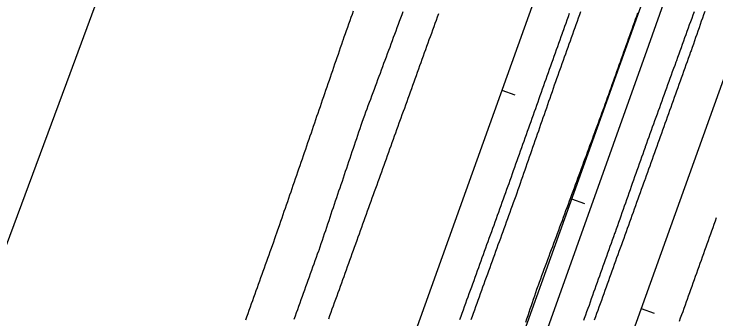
# Model space of a CAD drawing. Extents: x 1901471 to 1963503, y 756461 to 799997.
# Drawn here: x 1940601.1 to 1940803.7, y 780031 to 780119.1 of the extents above; entities that cross this region are included whole.
import ezdxf

# ---------------------------------------------------------------- set-up
doc = ezdxf.new("R2010")
doc.units = 0
for name, color, linetype in [('RD_EX_Fence_Other', 7, 'Continuous'), ('RD_EX_H2O', 7, 'Continuous'), ('RD_EX_Road', 7, 'Continuous'), ('RD_HC_Cl', 7, 'Continuous'), ('RD_HC_Data_Tic', 7, 'Continuous')]:
    doc.layers.add(name, color=color, linetype=linetype)

msp = doc.modelspace()

# ---------------------------------------------------------------- linework, layer by layer
at = {"layer": 'RD_EX_Fence_Other'}
for points in [[(1940463.44, 779884.65), (1940530.06, 779860.38), (1940544.99, 779898.87), (1940562.3, 779948.37), (1940578.74, 779995.77), (1940598.94, 780052.33), (1940617.25, 780101.9), (1940635.66, 780151.76), (1940654.93, 780203.49), (1940671.71, 780248.72), (1940688.69, 780295.64), (1940703.53, 780334.44), (1940717.17, 780373.29), (1940724.78, 780392.44), (1940733.98, 780418.89), (1940703.19, 780423.6), (1940659.56, 780429.98), (1940612.85, 780436.82)], [(1940682.24, 779824.66), (1940695.89, 779863.73), (1940722.93, 779939.21), (1940753.27, 780022.99), (1940784.33, 780110.09), (1940815, 780196.43), (1940838.75, 780262), (1940849.69, 780291.88)]]:
    msp.add_lwpolyline(points, dxfattribs=at)
at = {"layer": 'RD_EX_H2O'}
for points in [[(1940699, 780119.9), (1940698.67, 780118.95), (1940698.34, 780118.01), (1940698, 780117.07), (1940697.67, 780116.12), (1940697.33, 780115.18), (1940697, 780114.24), (1940696.67, 780113.3), (1940696.33, 780112.35), (1940696, 780111.41), (1940695.92, 780111.18), (1940695.59, 780110.24), (1940695.27, 780109.29), (1940694.94, 780108.35), (1940694.62, 780107.4), (1940694.29, 780106.46), (1940693.97, 780105.51), (1940693.64, 780104.56), (1940693.32, 780103.62), (1940692.99, 780102.67), (1940692.67, 780101.73), (1940692.34, 780100.78), (1940692.02, 780099.84), (1940691.69, 780098.89), (1940691.37, 780097.94), (1940691.04, 780097), (1940690.72, 780096.05), (1940690.39, 780095.11), (1940690.07, 780094.16), (1940689.74, 780093.22), (1940689.42, 780092.27), (1940689.09, 780091.33), (1940688.77, 780090.38), (1940688.44, 780089.43), (1940688.12, 780088.49), (1940687.79, 780087.54), (1940687.47, 780086.6), (1940687.14, 780085.65), (1940686.82, 780084.71), (1940686.49, 780083.76), (1940686.17, 780082.81), (1940685.84, 780081.87), (1940685.52, 780080.92), (1940685.19, 780079.98), (1940684.87, 780079.03), (1940684.54, 780078.09), (1940684.22, 780077.14), (1940683.89, 780076.2), (1940683.57, 780075.25), (1940683.24, 780074.3), (1940682.92, 780073.36), (1940682.59, 780072.41), (1940682.27, 780071.47), (1940681.94, 780070.52), (1940681.62, 780069.58), (1940681.29, 780068.63), (1940680.97, 780067.68), (1940680.64, 780066.74), (1940680.32, 780065.79), (1940679.99, 780064.85), (1940679.67, 780063.9), (1940679.34, 780062.96), (1940679.02, 780062.01), (1940678.69, 780061.07), (1940678.37, 780060.12), (1940678.04, 780059.17), (1940677.72, 780058.23), (1940677.07, 780056.34), (1940676.42, 780054.45), (1940676.32, 780054.18), (1940675.98, 780053.24), (1940675.31, 780051.35), (1940674.97, 780050.41), (1940674.63, 780049.47), (1940674.29, 780048.53), (1940673.96, 780047.59), (1940673.62, 780046.65), (1940673.28, 780045.71), (1940672.94, 780044.77), (1940672.61, 780043.82), (1940672.27, 780042.88), (1940671.93, 780041.94), (1940671.59, 780041), (1940671.26, 780040.06), (1940670.92, 780039.12), (1940670.58, 780038.18), (1940670.24, 780037.24), (1940669.91, 780036.3), (1940669.57, 780035.35), (1940669.23, 780034.41), (1940668.89, 780033.47), (1940668.56, 780032.53), (1940668.22, 780031.59), (1940667.88, 780030.65)], [(1940748.83, 780030.14), (1940749.16, 780031.08), (1940749.48, 780032.03), (1940749.8, 780032.98), (1940750.13, 780033.92), (1940750.45, 780034.87), (1940750.77, 780035.82), (1940751.1, 780036.76), (1940751.42, 780037.71), (1940751.74, 780038.65), (1940752.07, 780039.6), (1940752.39, 780040.55), (1940752.46, 780040.74), (1940752.8, 780041.68), (1940753.15, 780042.61), (1940753.5, 780043.55), (1940753.84, 780044.49), (1940754.19, 780045.43), (1940754.54, 780046.36), (1940754.88, 780047.3), (1940755.23, 780048.24), (1940755.58, 780049.18), (1940755.92, 780050.12), (1940756.27, 780051.05), (1940756.62, 780051.99), (1940756.97, 780052.93), (1940757.31, 780053.87), (1940757.66, 780054.81), (1940758.01, 780055.74), (1940758.35, 780056.68), (1940758.7, 780057.62), (1940759.05, 780058.56), (1940759.39, 780059.49), (1940759.74, 780060.43), (1940759.74, 780060.43), (1940760.09, 780061.37), (1940760.43, 780062.31), (1940760.78, 780063.25), (1940761.13, 780064.18), (1940761.48, 780065.12), (1940761.82, 780066.06), (1940762.17, 780067), (1940762.52, 780067.94), (1940762.86, 780068.87), (1940763.21, 780069.81), (1940763.56, 780070.75), (1940763.9, 780071.69), (1940764.25, 780072.63), (1940764.6, 780073.56), (1940764.94, 780074.5), (1940765.29, 780075.44), (1940765.64, 780076.38), (1940765.99, 780077.31), (1940766.33, 780078.25), (1940766.68, 780079.19), (1940767.03, 780080.13), (1940767.37, 780081.07), (1940767.72, 780082), (1940768.07, 780082.94), (1940768.41, 780083.88), (1940768.76, 780084.82), (1940769.11, 780085.76), (1940769.45, 780086.69), (1940769.8, 780087.63), (1940770.15, 780088.57), (1940770.5, 780089.51), (1940770.84, 780090.44), (1940771.19, 780091.38), (1940771.46, 780092.1), (1940771.79, 780093.05), (1940772.13, 780093.99), (1940772.46, 780094.93), (1940772.8, 780095.87), (1940773.14, 780096.81), (1940773.47, 780097.76), (1940773.81, 780098.7), (1940774.14, 780099.64), (1940774.48, 780100.58), (1940774.82, 780101.52), (1940775.15, 780102.46), (1940775.49, 780103.41), (1940775.83, 780104.35), (1940776.16, 780105.29), (1940776.5, 780106.23), (1940776.83, 780107.17), (1940777.17, 780108.12), (1940777.51, 780109.06), (1940777.84, 780110), (1940778.18, 780110.94), (1940778.51, 780111.88), (1940778.85, 780112.82), (1940779.19, 780113.77), (1940779.52, 780114.71), (1940779.86, 780115.65), (1940780.19, 780116.59), (1940780.53, 780117.53), (1940780.87, 780118.48), (1940781.2, 780119.42)]]:
    msp.add_lwpolyline(points, dxfattribs=at)
at = {"layer": 'RD_EX_Road'}
for points in [[(1940713.37, 780119.74), (1940713.02, 780118.81), (1940712.67, 780117.87), (1940712.32, 780116.93), (1940711.98, 780115.99), (1940711.63, 780115.06), (1940711.28, 780114.12), (1940710.93, 780113.18), (1940710.58, 780112.25), (1940710.23, 780111.31), (1940709.89, 780110.37), (1940709.54, 780109.43), (1940709.19, 780108.5), (1940708.84, 780107.56), (1940708.49, 780106.62), (1940708.15, 780105.68), (1940707.8, 780104.75), (1940707.45, 780103.81), (1940707.1, 780102.87), (1940706.75, 780101.93), (1940706.4, 780101), (1940706.06, 780100.06), (1940705.71, 780099.12), (1940705.36, 780098.18), (1940705.01, 780097.25), (1940704.66, 780096.31), (1940704.32, 780095.37), (1940703.97, 780094.43), (1940703.62, 780093.5), (1940703.27, 780092.56), (1940702.92, 780091.62), (1940702.57, 780090.69), (1940702.23, 780089.75), (1940701.88, 780088.81), (1940701.53, 780087.77), (1940701.21, 780086.83), (1940700.89, 780085.88), (1940700.57, 780084.93), (1940700.25, 780083.99), (1940699.93, 780083.04), (1940699.61, 780082.09), (1940699.29, 780081.14), (1940698.97, 780080.2), (1940698.65, 780079.25), (1940698.33, 780078.3), (1940698.01, 780077.35), (1940697.69, 780076.41), (1940697.37, 780075.46), (1940697.05, 780074.51), (1940696.73, 780073.56), (1940696.41, 780072.62), (1940696.09, 780071.67), (1940695.77, 780070.72), (1940695.45, 780069.78), (1940695.13, 780068.83), (1940694.8, 780067.88), (1940694.48, 780066.93), (1940694.16, 780065.99), (1940693.84, 780065.04), (1940693.52, 780064.09), (1940693.2, 780063.14), (1940692.88, 780062.2), (1940692.56, 780061.25), (1940692.24, 780060.3), (1940691.92, 780059.35), (1940691.6, 780058.41), (1940691.28, 780057.46), (1940690.96, 780056.51), (1940690.64, 780055.57), (1940690.32, 780054.62), (1940690, 780053.67), (1940689.68, 780052.72), (1940689.36, 780051.78), (1940689.04, 780050.83), (1940688.97, 780050.64), (1940688.64, 780049.7), (1940688.3, 780048.76), (1940687.96, 780047.82), (1940687.62, 780046.88), (1940687.28, 780045.94), (1940686.94, 780044.99), (1940686.61, 780044.05), (1940686.27, 780043.11), (1940685.93, 780042.17), (1940685.59, 780041.23), (1940685.25, 780040.29), (1940684.91, 780039.35), (1940684.58, 780038.41), (1940684.24, 780037.47), (1940683.9, 780036.53), (1940683.56, 780035.59), (1940683.22, 780034.65), (1940682.88, 780033.7), (1940682.55, 780032.76), (1940682.21, 780031.82), (1940681.87, 780030.88)], [(1940764.66, 780119.73), (1940764.32, 780118.79), (1940763.99, 780117.85), (1940763.65, 780116.91), (1940763.31, 780115.97), (1940762.97, 780115.03), (1940762.63, 780114.09), (1940762.3, 780113.15), (1940761.96, 780112.21), (1940761.62, 780111.27), (1940761.28, 780110.32), (1940760.94, 780109.38), (1940760.61, 780108.44), (1940760.27, 780107.5), (1940759.93, 780106.56), (1940759.59, 780105.62), (1940759.25, 780104.68), (1940758.92, 780103.74), (1940758.58, 780102.8), (1940758.39, 780102.27), (1940758.06, 780101.33), (1940757.73, 780100.38), (1940757.4, 780099.44), (1940757.07, 780098.49), (1940756.74, 780097.55), (1940756.42, 780096.6), (1940756.09, 780095.66), (1940755.76, 780094.72), (1940755.43, 780093.77), (1940755.1, 780092.83), (1940754.77, 780091.88), (1940754.44, 780090.94), (1940754.11, 780089.99), (1940753.78, 780089.05), (1940753.46, 780088.1), (1940753.13, 780087.16), (1940752.8, 780086.22), (1940752.47, 780085.27), (1940752.14, 780084.33), (1940751.81, 780083.38), (1940751.48, 780082.44), (1940751.15, 780081.49), (1940750.82, 780080.55), (1940750.5, 780079.61), (1940750.17, 780078.66), (1940749.84, 780077.72), (1940749.51, 780076.77), (1940749.18, 780075.83), (1940748.85, 780074.88), (1940748.52, 780073.94), (1940748.19, 780072.99), (1940747.86, 780072.05), (1940747.54, 780071.11), (1940747.21, 780070.16), (1940746.88, 780069.22), (1940746.55, 780068.27), (1940746.22, 780067.33), (1940745.92, 780066.48), (1940745.58, 780065.54), (1940745.24, 780064.6), (1940744.9, 780063.66), (1940744.56, 780062.72), (1940744.22, 780061.78), (1940743.88, 780060.84), (1940743.54, 780059.9), (1940743.2, 780058.96), (1940742.86, 780058.02), (1940742.51, 780057.08), (1940742.17, 780056.14), (1940741.83, 780055.2), (1940741.49, 780054.26), (1940741.15, 780053.32), (1940740.81, 780052.38), (1940740.47, 780051.44), (1940740.13, 780050.5), (1940739.79, 780049.56), (1940739.45, 780048.62), (1940739.1, 780047.68), (1940738.76, 780046.74), (1940738.42, 780045.8), (1940738.08, 780044.86), (1940737.74, 780043.92), (1940737.4, 780042.98), (1940737.06, 780042.04), (1940736.72, 780041.1), (1940736.38, 780040.16), (1940736.04, 780039.22), (1940735.69, 780038.28), (1940735.35, 780037.34), (1940735.01, 780036.4), (1940734.67, 780035.46), (1940734.33, 780034.52), (1940733.99, 780033.58), (1940733.65, 780032.64), (1940733.31, 780031.7), (1940732.97, 780030.76)], [(1940797.43, 780119.66), (1940797.09, 780118.72), (1940796.75, 780117.78), (1940796.4, 780116.84), (1940796.06, 780115.9), (1940795.72, 780114.96), (1940795.38, 780114.02), (1940795.04, 780113.08), (1940794.7, 780112.14), (1940794.36, 780111.2), (1940794.01, 780110.26), (1940793.67, 780109.32), (1940793.33, 780108.38), (1940792.99, 780107.44), (1940792.65, 780106.5), (1940792.31, 780105.56), (1940792.17, 780105.18), (1940791.83, 780104.24), (1940791.49, 780103.3), (1940791.15, 780102.36), (1940790.81, 780101.42), (1940790.47, 780100.48), (1940790.13, 780099.54), (1940789.79, 780098.6), (1940789.45, 780097.66), (1940789.11, 780096.72), (1940788.77, 780095.78), (1940788.43, 780094.83), (1940788.09, 780093.89), (1940787.75, 780092.95), (1940787.41, 780092.01), (1940787.07, 780091.07), (1940786.73, 780090.13), (1940786.39, 780089.19), (1940786.05, 780088.25), (1940785.71, 780087.31), (1940785.37, 780086.37), (1940785.03, 780085.43), (1940784.69, 780084.49), (1940784.35, 780083.55), (1940784.01, 780082.61), (1940783.67, 780081.67), (1940783.33, 780080.73), (1940783.26, 780080.54), (1940782.93, 780079.59), (1940782.59, 780078.65), (1940782.26, 780077.71), (1940781.93, 780076.76), (1940781.6, 780075.82), (1940781.26, 780074.88), (1940780.93, 780073.93), (1940780.6, 780072.99), (1940780.27, 780072.05), (1940779.94, 780071.11), (1940779.6, 780070.16), (1940779.27, 780069.22), (1940778.94, 780068.28), (1940778.61, 780067.33), (1940778.27, 780066.39), (1940777.94, 780065.45), (1940777.61, 780064.5), (1940777.28, 780063.56), (1940776.94, 780062.62), (1940776.61, 780061.67), (1940776.28, 780060.73), (1940775.95, 780059.79), (1940775.62, 780058.84), (1940775.28, 780057.9), (1940774.95, 780056.96), (1940774.62, 780056.02), (1940774.49, 780055.66), (1940774.16, 780054.72), (1940773.82, 780053.78), (1940773.48, 780052.84), (1940773.15, 780051.9), (1940772.81, 780050.96), (1940772.47, 780050.02), (1940772.14, 780049.07), (1940771.8, 780048.13), (1940771.46, 780047.19), (1940771.13, 780046.25), (1940770.79, 780045.31), (1940770.45, 780044.37), (1940770.12, 780043.42), (1940769.78, 780042.48), (1940769.44, 780041.54), (1940769.11, 780040.6), (1940768.77, 780039.66), (1940768.43, 780038.72), (1940768.1, 780037.78), (1940767.76, 780036.83), (1940767.42, 780035.89), (1940767.09, 780034.95), (1940766.75, 780034.01), (1940766.41, 780033.07), (1940766.08, 780032.13), (1940765.74, 780031.18), (1940765.51, 780030.57)], [(1940800.51, 780119.8), (1940800.18, 780118.85), (1940799.85, 780117.91), (1940799.52, 780116.96), (1940799.19, 780116.02), (1940798.86, 780115.07), (1940798.53, 780114.13), (1940798.21, 780113.19), (1940797.88, 780112.24), (1940797.55, 780111.3), (1940797.22, 780110.35), (1940796.89, 780109.41), (1940796.56, 780108.46), (1940796.44, 780108.12), (1940796.11, 780107.18), (1940795.77, 780106.24), (1940795.43, 780105.3), (1940795.09, 780104.36), (1940794.76, 780103.42), (1940794.42, 780102.48), (1940794.08, 780101.54), (1940793.74, 780100.59), (1940793.41, 780099.65), (1940793.07, 780098.71), (1940792.73, 780097.77), (1940792.39, 780096.83), (1940792.06, 780095.89), (1940791.72, 780094.95), (1940791.38, 780094.01), (1940791.04, 780093.06), (1940790.71, 780092.12), (1940790.37, 780091.18), (1940790.03, 780090.24), (1940789.69, 780089.3), (1940789.35, 780088.36), (1940789.02, 780087.42), (1940788.68, 780086.48), (1940788.34, 780085.53), (1940788, 780084.59), (1940787.67, 780083.65), (1940787.33, 780082.71), (1940786.99, 780081.77), (1940786.65, 780080.83), (1940786.32, 780079.89), (1940785.98, 780078.95), (1940785.64, 780078), (1940785.3, 780077.06), (1940784.97, 780076.12), (1940784.63, 780075.18), (1940784.29, 780074.24), (1940783.95, 780073.3), (1940783.62, 780072.36), (1940783.28, 780071.42), (1940783.21, 780071.21), (1940782.87, 780070.27), (1940782.53, 780069.33), (1940782.19, 780068.39), (1940781.85, 780067.45), (1940781.51, 780066.51), (1940781.17, 780065.57), (1940780.83, 780064.63), (1940780.49, 780063.69), (1940780.15, 780062.75), (1940779.82, 780061.8), (1940779.48, 780060.86), (1940779.14, 780059.92), (1940778.8, 780058.98), (1940778.46, 780058.04), (1940778.12, 780057.1), (1940777.78, 780056.16), (1940777.44, 780055.22), (1940777.1, 780054.28), (1940776.76, 780053.34), (1940776.43, 780052.4), (1940776.09, 780051.46), (1940775.75, 780050.52), (1940775.41, 780049.58), (1940775.07, 780048.63), (1940774.73, 780047.69), (1940774.39, 780046.75), (1940774.05, 780045.81), (1940773.71, 780044.87), (1940773.37, 780043.93), (1940773.04, 780042.99), (1940772.7, 780042.05), (1940772.36, 780041.11), (1940772.02, 780040.17), (1940771.68, 780039.23), (1940771.34, 780038.29), (1940771, 780037.35), (1940770.66, 780036.4), (1940770.3, 780035.38), (1940769.96, 780034.44), (1940769.62, 780033.5), (1940769.29, 780032.56), (1940768.95, 780031.62), (1940768.61, 780030.68)], [(1940723.6, 780119.11), (1940723.26, 780118.17), (1940722.93, 780117.23), (1940722.59, 780116.29), (1940722.25, 780115.35), (1940721.91, 780114.41), (1940721.57, 780113.46), (1940721.23, 780112.52), (1940720.89, 780111.58), (1940720.55, 780110.64), (1940720.21, 780109.7), (1940719.87, 780108.76), (1940719.54, 780107.82), (1940719.2, 780106.88), (1940718.86, 780105.94), (1940718.52, 780105), (1940718.18, 780104.06), (1940717.84, 780103.12), (1940717.5, 780102.18), (1940717.16, 780101.24), (1940716.82, 780100.29), (1940716.48, 780099.35), (1940716.14, 780098.41), (1940715.81, 780097.47), (1940715.47, 780096.53), (1940715.13, 780095.59), (1940714.79, 780094.65), (1940714.45, 780093.71), (1940714.11, 780092.77), (1940713.77, 780091.83), (1940713.43, 780090.89), (1940713.09, 780089.95), (1940712.75, 780089.01), (1940712.56, 780088.47), (1940712.22, 780087.53), (1940711.88, 780086.59), (1940711.54, 780085.65), (1940711.2, 780084.7), (1940710.86, 780083.76), (1940710.53, 780082.82), (1940710.19, 780081.88), (1940709.85, 780080.94), (1940709.51, 780080), (1940709.17, 780079.06), (1940708.83, 780078.12), (1940708.49, 780077.18), (1940708.15, 780076.24), (1940707.81, 780075.3), (1940707.47, 780074.36), (1940707.14, 780073.42), (1940706.8, 780072.48), (1940706.46, 780071.53), (1940706.12, 780070.59), (1940705.78, 780069.65), (1940705.44, 780068.71), (1940705.1, 780067.77), (1940704.76, 780066.83), (1940704.42, 780065.89), (1940704.08, 780064.95), (1940703.75, 780064.01), (1940703.41, 780063.07), (1940703.07, 780062.13), (1940702.73, 780061.19), (1940702.39, 780060.25), (1940702.05, 780059.31), (1940701.71, 780058.36), (1940701.37, 780057.42), (1940701.03, 780056.48), (1940700.69, 780055.54), (1940700.36, 780054.6), (1940700.02, 780053.66), (1940699.65, 780052.64), (1940699.31, 780051.7), (1940698.97, 780050.76), (1940698.63, 780049.82), (1940698.29, 780048.88), (1940697.95, 780047.94), (1940697.62, 780047), (1940697.28, 780046.05), (1940696.94, 780045.11), (1940696.6, 780044.17), (1940696.26, 780043.23), (1940695.92, 780042.29), (1940695.58, 780041.35), (1940695.24, 780040.41), (1940694.91, 780039.47), (1940694.57, 780038.53), (1940694.23, 780037.59), (1940693.89, 780036.65), (1940693.55, 780035.71), (1940693.21, 780034.76), (1940692.87, 780033.82), (1940692.53, 780032.88), (1940692.19, 780031.94), (1940691.86, 780031)], [(1940761.39, 780119.18), (1940761.05, 780118.24), (1940760.71, 780117.3), (1940760.37, 780116.36), (1940760.03, 780115.42), (1940759.69, 780114.47), (1940759.36, 780113.53), (1940759.3, 780113.39), (1940758.97, 780112.45), (1940758.64, 780111.51), (1940758.3, 780110.57), (1940757.97, 780109.62), (1940757.63, 780108.68), (1940757.3, 780107.74), (1940756.96, 780106.8), (1940756.63, 780105.86), (1940756.29, 780104.91), (1940755.96, 780103.97), (1940755.62, 780103.03), (1940755.29, 780102.09), (1940754.95, 780101.14), (1940754.62, 780100.2), (1940754.28, 780099.26), (1940753.95, 780098.32), (1940753.61, 780097.38), (1940753.28, 780096.43), (1940752.94, 780095.49), (1940752.61, 780094.55), (1940752.27, 780093.61), (1940751.94, 780092.67), (1940751.6, 780091.72), (1940751.27, 780090.78), (1940750.93, 780089.84), (1940750.6, 780088.9), (1940750.26, 780087.95), (1940749.93, 780087.01), (1940749.59, 780086.07), (1940749.26, 780085.13), (1940748.92, 780084.19), (1940748.59, 780083.24), (1940748.25, 780082.3), (1940747.92, 780081.36), (1940747.58, 780080.42), (1940747.25, 780079.47), (1940746.91, 780078.53), (1940746.58, 780077.59), (1940746.24, 780076.65), (1940745.91, 780075.71), (1940745.57, 780074.76), (1940745.24, 780073.82), (1940744.9, 780072.88), (1940744.57, 780071.94), (1940744.23, 780070.99), (1940743.9, 780070.05), (1940743.64, 780069.33), (1940743.3, 780068.39), (1940742.96, 780067.45), (1940742.62, 780066.51), (1940742.28, 780065.57), (1940741.94, 780064.63), (1940741.6, 780063.69), (1940741.26, 780062.75), (1940740.93, 780061.81), (1940740.59, 780060.86), (1940740.25, 780059.92), (1940739.91, 780058.98), (1940739.57, 780058.04), (1940739.23, 780057.1), (1940738.89, 780056.16), (1940738.55, 780055.22), (1940738.21, 780054.28), (1940737.87, 780053.34), (1940737.53, 780052.4), (1940737.19, 780051.46), (1940736.85, 780050.52), (1940736.51, 780049.58), (1940736.17, 780048.64), (1940735.83, 780047.7), (1940735.49, 780046.76), (1940735.15, 780045.82), (1940734.81, 780044.88), (1940734.47, 780043.93), (1940734.13, 780042.99), (1940733.79, 780042.05), (1940733.45, 780041.11), (1940733.12, 780040.17), (1940732.78, 780039.23), (1940732.44, 780038.29), (1940732.1, 780037.35), (1940731.76, 780036.41), (1940731.42, 780035.47), (1940731.08, 780034.53), (1940730.74, 780033.59), (1940730.4, 780032.65), (1940730.06, 780031.71), (1940729.72, 780030.77)], [(1940803.84, 780060.19), (1940803.5, 780059.24), (1940803.16, 780058.3), (1940802.82, 780057.36), (1940802.49, 780056.42), (1940802.15, 780055.48), (1940801.81, 780054.54), (1940801.47, 780053.6), (1940801.14, 780052.66), (1940800.8, 780051.71), (1940800.46, 780050.77), (1940800.12, 780049.83), (1940799.79, 780048.89), (1940799.45, 780047.95), (1940799.11, 780047.01), (1940798.77, 780046.07), (1940798.44, 780045.13), (1940798.1, 780044.18), (1940797.76, 780043.24), (1940797.42, 780042.3), (1940797.09, 780041.36), (1940796.75, 780040.42), (1940796.41, 780039.48), (1940796.07, 780038.54), (1940795.74, 780037.6), (1940795.4, 780036.65), (1940795.15, 780035.96), (1940794.81, 780035.02), (1940794.47, 780034.08), (1940794.14, 780033.13), (1940793.8, 780032.19), (1940793.46, 780031.25), (1940793.12, 780030.31)]]:
    msp.add_lwpolyline(points, dxfattribs=at)
at = {"layer": 'RD_HC_Cl'}
for p, q in [((1941878.42, 783269.07), (1940045.23, 778152.54)), ((1941906.2, 783259.59), (1940073.41, 778143.37)), ((1941934.1, 783249.34), (1940101.04, 778132.85))]:
    msp.add_line(p, q, dxfattribs=at)
at = {"layer": 'RD_HC_Data_Tic'}
for p, q in [((1940741.94, 780097.1), (1940745.71, 780095.75)), ((1940762.06, 780065.73), (1940765.83, 780064.38)), ((1940782.18, 780034.08), (1940785.95, 780032.73))]:
    msp.add_line(p, q, dxfattribs=at)

doc.saveas('drawing.dxf')
